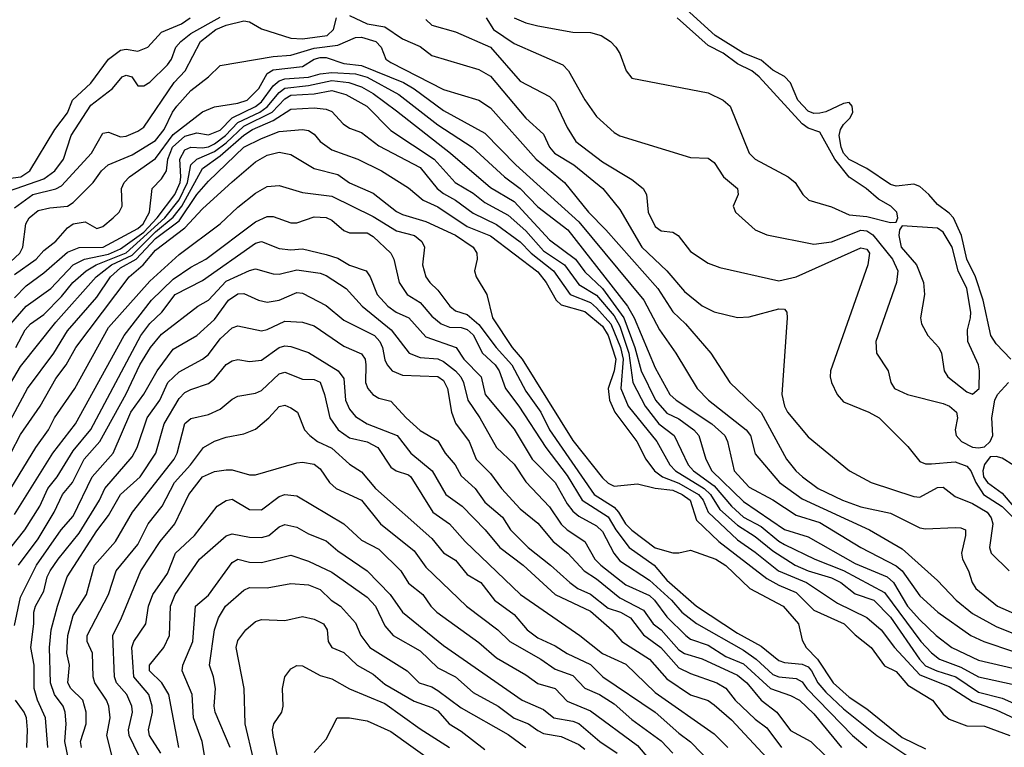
# Model space of a CAD drawing. Header units: metres. Extents: x -51132 to -49532, y -231222 to -229437.
# Tile 270 of 334: x -50415 to -50331, y -229695 to -229633. Entities that reach past the tile are written whole.
import ezdxf

# ---------------------------------------------------------------- set-up
doc = ezdxf.new("R2010")
doc.units = ezdxf.units.M
doc.layers.add('CONTOUR_INDEX', color=1, linetype='Continuous')
doc.layers.add('CONTOUR_INTER', color=3, linetype='Continuous')

msp = doc.modelspace()

# ---------------------------------------------------------------- linework, layer by layer
at = {"layer": 'CONTOUR_INDEX'}
for points, elevation in [([(-50416.08, -229647.497), (-50413.08, -229646.432), (-50412.16, -229645.759), (-50411.422, -229644.759), (-50410.758, -229642.759), (-50409.08, -229640.164), (-50407.257, -229638.759), (-50406.429, -229637.759), (-50406.08, -229637.629), (-50405.612, -229637.759), (-50405.08, -229638.545), (-50404.58, -229638.541), (-50404.08, -229638.216), (-50402.566, -229636.759), (-50402.237, -229636.259), (-50401.855, -229635.259), (-50401.432, -229634.759), (-50400.58, -229634.095), (-50398.08, -229632.703)], 15), ([(-50380.58, -229632.908), (-50380.08, -229633.374), (-50378.08, -229633.952), (-50375.08, -229635.249), (-50372.58, -229638.146), (-50370.08, -229639.436), (-50369.58, -229639.91), (-50368.58, -229642.062), (-50367.836, -229643.259), (-50365.58, -229644.986), (-50363.08, -229646.486), (-50362.104, -229647.259), (-50361.834, -229647.759), (-50361.673, -229649.259), (-50361.08, -229650.486), (-50360.58, -229650.86), (-50359.58, -229650.972), (-50359.134, -229651.259), (-50358.08, -229652.617), (-50356.58, -229653.604), (-50355.58, -229653.982), (-50350.58, -229655.12), (-50349.08, -229654.78), (-50343.58, -229652.316), (-50343.08, -229652.415), (-50342.854, -229652.759), (-50342.987, -229653.759), (-50346.17, -229662.759), (-50346.205, -229663.259), (-50346.08, -229663.748), (-50345.611, -229664.759), (-50345.08, -229665.388), (-50342.909, -229666.259), (-50342.021, -229666.759), (-50339.58, -229669.191), (-50338.58, -229670.45), (-50338.08, -229670.652), (-50337.58, -229670.664), (-50335.58, -229670.488), (-50334.58, -229670.861), (-50334.224, -229671.259), (-50333.824, -229672.259), (-50333.169, -229673.259), (-50331.58, -229674.284), (-50330.597, -229675.259)], 15), ([(-50415.894, -229658.759), (-50414.58, -229657.261), (-50412.5, -229655.759), (-50410.58, -229653.749), (-50409.628, -229653.259), (-50407.58, -229652.828), (-50406.58, -229652.399), (-50404.58, -229650.961), (-50403.461, -229649.759), (-50401.951, -229647.759), (-50401.504, -229646.759), (-50401.43, -229646.259), (-50401.522, -229644.759), (-50401.08, -229643.983), (-50400.58, -229643.735), (-50399.58, -229643.8), (-50399.08, -229643.71), (-50398.58, -229643.46), (-50397.634, -229642.759), (-50396.58, -229641.644), (-50394.726, -229640.759), (-50394.08, -229640.31), (-50393.08, -229639.102), (-50392.58, -229638.719), (-50390.58, -229638.516), (-50388.58, -229638.069), (-50387.147, -229638.259), (-50386.08, -229638.616), (-50385.08, -229639.173), (-50383.08, -229640.661), (-50378.496, -229644.259), (-50375.08, -229647.183), (-50373.08, -229648.373), (-50370.08, -229651.609), (-50367.877, -229653.259), (-50367.08, -229654.335), (-50365.577, -229655.759), (-50363.755, -229658.259), (-50362.806, -229660.759), (-50362.273, -229662.759), (-50361.046, -229665.259), (-50360.08, -229666.362), (-50359.08, -229666.836), (-50357.785, -229667.759), (-50357.371, -229668.259), (-50356.775, -229670.259), (-50356.255, -229671.259), (-50353.58, -229673.848), (-50350.08, -229676.233), (-50348.08, -229676.867), (-50344.08, -229679.125), (-50341.366, -229680.259), (-50340.823, -229680.759), (-50339.61, -229682.759), (-50338.58, -229683.925), (-50337.194, -229685.259), (-50335.853, -229686.259), (-50333.58, -229687.347), (-50328.58, -229688.505)], 20), ([(-50415.892, -229672.759), (-50413.776, -229669.259), (-50412.703, -229667.759), (-50412.191, -229666.759), (-50410.442, -229664.259), (-50407.58, -229659.069), (-50404.08, -229655.149), (-50401.58, -229652.869), (-50398.075, -229650.259), (-50396.58, -229648.855), (-50395.08, -229647.663), (-50394.08, -229647.095), (-50393.08, -229646.993), (-50391.08, -229647.598), (-50388.58, -229647.917), (-50385.08, -229649.647), (-50383.08, -229650.868), (-50381.548, -229651.259), (-50380.936, -229651.759), (-50380.71, -229652.259), (-50380.873, -229653.759), (-50380.58, -229654.758), (-50380.251, -229655.259), (-50379.58, -229655.899), (-50378.556, -229657.259), (-50378.08, -229657.663), (-50377.08, -229657.972), (-50376.08, -229658.807), (-50374.607, -229660.759), (-50373.287, -229662.259), (-50372.08, -229664.494), (-50370.799, -229666.259), (-50370.077, -229667.759), (-50366.271, -229673.259), (-50364.58, -229674.357), (-50364.197, -229674.759), (-50363.62, -229675.759), (-50363.08, -229676.29), (-50361.08, -229677.801), (-50359.58, -229678.221), (-50359.08, -229678.236), (-50358.08, -229678.007), (-50355.913, -229678.759), (-50355.08, -229679.314), (-50353.026, -229681.259), (-50350.198, -229682.759), (-50348.896, -229684.259), (-50348.58, -229685.634), (-50348.23, -229686.259), (-50347.28, -229687.259), (-50345.937, -229689.259), (-50344.58, -229690.495), (-50343.08, -229691.471), (-50340.08, -229693.921), (-50338.08, -229694.878)], 25), ([(-50412.76, -229694.759), (-50412.94, -229692.259), (-50413.625, -229690.759), (-50413.897, -229689.759), (-50413.913, -229687.759), (-50414.201, -229686.259), (-50413.928, -229684.259), (-50413.943, -229683.259), (-50413.798, -229682.759), (-50413.08, -229681.477), (-50412.792, -229680.259), (-50412.542, -229679.759), (-50411.879, -229678.759), (-50410.08, -229676.55), (-50408.355, -229673.759), (-50407.886, -229672.759), (-50405.58, -229670.052), (-50405.14, -229669.259), (-50404.307, -229666.759), (-50403.224, -229665.259), (-50402.536, -229663.759), (-50401.58, -229662.854), (-50399.58, -229661.771), (-50399.08, -229661.364), (-50398.08, -229660.042), (-50397.08, -229659.088), (-50396.58, -229658.942), (-50394.58, -229659.355), (-50394.08, -229659.255), (-50392.58, -229658.543), (-50391.08, -229658.624), (-50390.08, -229658.945), (-50387.58, -229660.661), (-50386.08, -229661.315), (-50385.768, -229661.759), (-50385.694, -229662.259), (-50385.739, -229663.759), (-50385.521, -229664.259), (-50385.107, -229664.759), (-50384.58, -229665.068), (-50383.58, -229665.328), (-50382.28, -229666.759), (-50381.08, -229667.838), (-50379.58, -229668.699), (-50378.937, -229669.759), (-50378.101, -229670.759), (-50377.58, -229671.687), (-50376.394, -229672.759), (-50375.58, -229673.924), (-50374.08, -229675.196), (-50373.385, -229676.259), (-50371.88, -229677.759), (-50369.995, -229679.259), (-50368.358, -229680.759), (-50367.652, -229681.259), (-50366.58, -229681.749), (-50365.08, -229682.934), (-50364.043, -229683.259), (-50363.186, -229683.759), (-50362.08, -229685.196), (-50360.615, -229686.259), (-50359.08, -229687.995), (-50358.08, -229688.489), (-50355.831, -229689.259), (-50355.08, -229689.731), (-50354.278, -229690.759), (-50352.58, -229692.366), (-50351.58, -229693.096), (-50350.338, -229694.759)], 30), ([(-50403.148, -229695.259), (-50404.099, -229693.759), (-50404.18, -229693.259), (-50403.858, -229691.759), (-50403.882, -229691.259), (-50404.166, -229690.259), (-50405.439, -229688.759), (-50405.598, -229686.259), (-50405.427, -229685.759), (-50404.4, -229684.259), (-50404.186, -229682.759), (-50403.818, -229681.759), (-50402.58, -229679.979), (-50401.897, -229678.259), (-50400.26, -229676.759), (-50398.332, -229674.259), (-50397.58, -229673.783), (-50397.08, -229673.668), (-50395.58, -229674.539), (-50394.58, -229674.556), (-50393.08, -229673.45), (-50392.58, -229673.261), (-50391.58, -229673.393), (-50387.58, -229675.768), (-50386.08, -229677.135), (-50384.58, -229677.899), (-50382.719, -229679.759), (-50382.08, -229680.789), (-50380.859, -229681.759), (-50380.177, -229682.759), (-50379.655, -229683.259), (-50376.08, -229685.833), (-50374.58, -229687.16), (-50372.08, -229688.6), (-50371.08, -229689.329), (-50369.58, -229689.763), (-50368.58, -229690.842), (-50366.58, -229691.644), (-50362.58, -229694.594), (-50361.179, -229696.259)], 35), ([(-50393.08, -229696.187), (-50393.578, -229693.759), (-50393.647, -229693.259), (-50393.511, -229692.759), (-50392.843, -229691.759), (-50392.726, -229691.259), (-50392.774, -229689.759), (-50392.587, -229688.759), (-50392.08, -229688.073), (-50391.58, -229687.799), (-50391.08, -229687.815), (-50389.58, -229688.649), (-50388.58, -229688.934), (-50387.08, -229689.779), (-50384.08, -229691.019), (-50381.08, -229693.171), (-50378.571, -229694.759)], 40)]:
    msp.add_lwpolyline(points, dxfattribs=dict(at, elevation=elevation))
at = {"layer": 'CONTOUR_INTER'}
for points, elevation in [([(-50330.823, -229661.759), (-50332.08, -229660.448), (-50332.524, -229659.759), (-50333.191, -229656.759), (-50333.841, -229654.759), (-50334.572, -229653.259), (-50335.028, -229651.259), (-50335.722, -229649.759), (-50336.08, -229649.344), (-50337.08, -229648.621), (-50337.8, -229647.759), (-50338.58, -229647.094), (-50339.08, -229646.895), (-50340.58, -229647.052), (-50341.08, -229646.921), (-50343.08, -229645.562), (-50344.58, -229644.788), (-50345.057, -229644.259), (-50345.272, -229643.759), (-50345.427, -229642.759), (-50345.334, -229642.259), (-50345.08, -229641.826), (-50344.495, -229641.259), (-50344.278, -229640.759), (-50344.34, -229640.259), (-50344.58, -229639.963), (-50345.08, -229640.044), (-50346.58, -229640.755), (-50347.08, -229640.869), (-50347.58, -229640.88), (-50348.08, -229640.701), (-50348.937, -229639.759), (-50349.58, -229638.282), (-50350.08, -229637.74), (-50351.08, -229637.193), (-50352.08, -229636.364), (-50353.58, -229635.765), (-50355.977, -229634.259), (-50359.08, -229631.46)], 14), ([(-50416.58, -229646.466), (-50415.051, -229646.259), (-50414.279, -229645.759), (-50412.139, -229642.259), (-50411.08, -229640.825), (-50410.662, -229639.759), (-50409.08, -229638.309), (-50407.58, -229636.267), (-50406.58, -229635.508), (-50406.08, -229635.425), (-50405.08, -229635.583), (-50404.232, -229635.259), (-50403.08, -229633.983), (-50401.385, -229633.259), (-50400.65, -229632.759)], 14), ([(-50415.58, -229648.915), (-50414.026, -229647.759), (-50412.08, -229647.298), (-50411.58, -229647.025), (-50409.037, -229644.259), (-50408.08, -229642.55), (-50407.58, -229642.478), (-50406.58, -229642.872), (-50406.08, -229642.816), (-50405.08, -229642.399), (-50404.58, -229642.051), (-50401.995, -229638.259), (-50401.06, -229637.259), (-50399.759, -229634.759), (-50398.453, -229633.759), (-50397.58, -229633.389), (-50396.08, -229633.016), (-50395.58, -229633.085), (-50394.58, -229633.679), (-50392.08, -229634.487), (-50391.08, -229634.526), (-50388.997, -229634.259), (-50388.441, -229633.759), (-50388.203, -229632.759)], 16), ([(-50387.08, -229632.546), (-50385.58, -229633.262), (-50384.08, -229633.515), (-50382.58, -229634.549), (-50381.08, -229635.201), (-50380.08, -229635.952), (-50376.08, -229637.139), (-50375.08, -229637.71), (-50372.08, -229641.277), (-50370.58, -229642.639), (-50370.07, -229643.759), (-50369.662, -229644.259), (-50367.999, -229645.259), (-50365.528, -229647.259), (-50364.08, -229649.039), (-50362.214, -229652.259), (-50360.08, -229654.258), (-50358.58, -229656.021), (-50357.08, -229657.222), (-50356.08, -229657.751), (-50354.08, -229658.221), (-50353.08, -229658.16), (-50350.58, -229657.478), (-50350.08, -229657.527), (-50349.877, -229657.759), (-50349.853, -229658.259), (-50350.312, -229664.759), (-50350.084, -229665.759), (-50349.817, -229666.259), (-50348.08, -229668.374), (-50344.569, -229671.259), (-50342.722, -229672.259), (-50339.08, -229673.438), (-50338.58, -229673.481), (-50337.08, -229672.673), (-50336.58, -229672.651), (-50335.58, -229673.434), (-50334.08, -229674.025), (-50332.859, -229674.759), (-50332.497, -229675.259), (-50332.377, -229675.759), (-50332.656, -229677.759), (-50332.518, -229678.259), (-50330.963, -229679.759)], 16), ([(-50375.461, -229632.759), (-50374.83, -229633.759), (-50373.08, -229634.928), (-50368.927, -229636.759), (-50368.457, -229637.259), (-50367.08, -229639.718), (-50366.08, -229641.144), (-50364.58, -229642.506), (-50364.08, -229642.771), (-50358.08, -229644.624), (-50356.58, -229644.687), (-50356.08, -229645.045), (-50355.265, -229646.259), (-50354.079, -229647.259), (-50354.04, -229647.759), (-50354.438, -229648.759), (-50354.261, -229649.259), (-50352.58, -229650.778), (-50351.58, -229651.203), (-50347.58, -229651.999), (-50346.08, -229651.806), (-50343.58, -229650.797), (-50343.08, -229650.867), (-50342.58, -229651.186), (-50340.912, -229653.259), (-50340.442, -229654.259), (-50340.57, -229655.259), (-50342.31, -229660.259), (-50342.262, -229661.259), (-50341.269, -229662.759), (-50341.039, -229663.759), (-50340.728, -229664.259), (-50339.61, -229664.759), (-50336.58, -229665.538), (-50336.041, -229665.759), (-50335.457, -229666.259), (-50335.36, -229666.759), (-50335.555, -229667.759), (-50335.478, -229668.259), (-50335.043, -229668.759), (-50334.08, -229669.238), (-50333.58, -229669.303), (-50333.08, -229669.228), (-50332.583, -229668.759), (-50332.376, -229668.259), (-50332.438, -229666.759), (-50332.184, -229665.259), (-50331.963, -229664.759), (-50331.036, -229663.759)], 14), ([(-50373.08, -229632.761), (-50372.08, -229633.191), (-50371.08, -229633.427), (-50368.08, -229633.986), (-50366.58, -229634.013), (-50365.678, -229634.259), (-50364.885, -229634.759), (-50364.418, -229635.259), (-50364.08, -229635.773), (-50363.545, -229637.259), (-50363.08, -229637.887), (-50356.58, -229639.126), (-50355.306, -229639.759), (-50354.72, -229640.259), (-50353.079, -229644.259), (-50352.58, -229644.775), (-50349.766, -229646.259), (-50349.183, -229646.759), (-50348.524, -229647.759), (-50348.014, -229648.259), (-50346.08, -229648.809), (-50344.58, -229649.508), (-50343.08, -229649.628), (-50341.08, -229650.158), (-50340.58, -229650.12), (-50340.453, -229649.759), (-50340.535, -229649.259), (-50341.043, -229648.759), (-50342.08, -229648.163), (-50343.143, -229647.259), (-50344.58, -229646.304), (-50345.817, -229644.759), (-50347.08, -229642.462), (-50348.08, -229642.125), (-50348.58, -229641.759), (-50352.239, -229637.759), (-50352.86, -229637.259), (-50354.08, -229636.662), (-50355.307, -229635.759), (-50356.58, -229635.092), (-50359.219, -229632.759)], 13), ([(-50416.75, -229654.259), (-50415.122, -229652.759), (-50414.882, -229652.259), (-50414.615, -229650.259), (-50414.331, -229649.759), (-50413.58, -229649.125), (-50412.58, -229648.889), (-50411.08, -229648.753), (-50410.58, -229648.452), (-50408.902, -229646.759), (-50408.195, -229645.759), (-50407.624, -229645.259), (-50405.58, -229644.402), (-50403.58, -229643.176), (-50402.838, -229642.259), (-50402.149, -229640.759), (-50401.768, -229640.259), (-50400.58, -229638.927), (-50399.08, -229637.777), (-50398.08, -229636.813), (-50393.58, -229636.038), (-50392.08, -229635.937), (-50390.08, -229635.325), (-50388.08, -229635.069), (-50386.58, -229634.43), (-50386.08, -229634.384), (-50384.838, -229634.759), (-50384.4, -229635.259), (-50383.984, -229636.259), (-50383.58, -229636.563), (-50379.08, -229638.841), (-50376.08, -229639.742), (-50375.08, -229640.397), (-50371.209, -229644.759), (-50368.795, -229646.759), (-50366.768, -229649.259), (-50365.288, -229650.759), (-50360.854, -229655.759), (-50359.58, -229657.751), (-50358.504, -229658.759), (-50356.338, -229661.259), (-50354.721, -229663.759), (-50352.08, -229666.301), (-50349.905, -229670.259), (-50349.118, -229671.259), (-50348.553, -229671.759), (-50347.215, -229672.759), (-50345.164, -229673.759), (-50343.58, -229674.314), (-50341.08, -229674.864), (-50338.58, -229676.1), (-50338.08, -229676.182), (-50335.58, -229676.064), (-50335.08, -229676.086), (-50334.681, -229676.259), (-50334.685, -229676.759), (-50335.026, -229678.259), (-50334.943, -229678.759), (-50334.433, -229679.759), (-50334.127, -229680.759), (-50333.799, -229681.259), (-50331.969, -229682.759), (-50327.58, -229684.692)], 17), ([(-50415.58, -229654.567), (-50413.735, -229653.259), (-50413.08, -229652.534), (-50412.08, -229651.725), (-50411.08, -229650.607), (-50410.58, -229650.263), (-50409.58, -229650.093), (-50408.58, -229650.67), (-50408.08, -229650.489), (-50407.185, -229649.759), (-50406.693, -229649.259), (-50406.435, -229648.759), (-50406.47, -229647.259), (-50406.253, -229646.759), (-50405.788, -229646.259), (-50403.58, -229644.713), (-50402.08, -229642.682), (-50399.58, -229640.754), (-50398.58, -229640.317), (-50396.58, -229640.01), (-50395.788, -229639.759), (-50394.801, -229638.759), (-50394.08, -229637.495), (-50393.58, -229637.185), (-50391.08, -229636.899), (-50390.08, -229636.277), (-50389.58, -229636.138), (-50389.08, -229636.126), (-50387.58, -229636.629), (-50386.08, -229636.813), (-50382.499, -229638.259), (-50381.58, -229638.792), (-50379.08, -229640.63), (-50375.58, -229642.563), (-50372.936, -229645.259), (-50367.58, -229650.088), (-50362.064, -229656.759), (-50360.727, -229659.259), (-50359.338, -229661.259), (-50357.511, -229664.259), (-50356.553, -229665.259), (-50353.358, -229667.759), (-50352.987, -229668.259), (-50352.58, -229669.813), (-50350.523, -229672.259), (-50348.58, -229673.635), (-50342.86, -229676.259), (-50340.08, -229677.897), (-50337.08, -229680.583), (-50335.488, -229682.259), (-50334.08, -229683.394), (-50332.08, -229684.488), (-50327.58, -229686.29)], 18), ([(-50415.58, -229656.55), (-50414.58, -229655.535), (-50413.08, -229654.429), (-50411.08, -229652.671), (-50410.08, -229652.278), (-50408.049, -229652.259), (-50405.08, -229650.673), (-50404.632, -229650.259), (-50404.102, -229649.259), (-50403.867, -229647.259), (-50403.08, -229646.443), (-50402.664, -229645.759), (-50402.536, -229644.759), (-50402.135, -229643.759), (-50401.08, -229642.803), (-50400.08, -229642.538), (-50399.08, -229642.703), (-50398.08, -229642.294), (-50397.069, -229641.259), (-50395.08, -229640.296), (-50394.58, -229639.895), (-50393.58, -229638.541), (-50393.08, -229638.095), (-50392.58, -229637.938), (-50390.58, -229637.797), (-50389.58, -229637.519), (-50388.58, -229637.412), (-50386.58, -229637.519), (-50385.58, -229637.799), (-50382.896, -229639.259), (-50379.58, -229641.856), (-50376.665, -229643.759), (-50373.907, -229646.259), (-50372.58, -229647.264), (-50371.08, -229648.819), (-50368.515, -229650.759), (-50363.431, -229657.259), (-50362.883, -229658.259), (-50361.08, -229662.501), (-50359.839, -229664.759), (-50359.308, -229665.259), (-50356.263, -229667.259), (-50355.173, -229668.259), (-50354.941, -229668.759), (-50354.378, -229671.259), (-50353.08, -229672.636), (-50351.08, -229673.712), (-50349.08, -229675.024), (-50347.08, -229675.652), (-50343.58, -229677.774), (-50340.58, -229679.333), (-50340.076, -229679.759), (-50338.58, -229681.893), (-50337.044, -229683.259), (-50334.241, -229685.259), (-50333.143, -229685.759), (-50328.08, -229687.462)], 19), ([(-50415.458, -229660.759), (-50414.662, -229659.259), (-50414.224, -229658.759), (-50413.08, -229657.956), (-50411.58, -229656.45), (-50410.631, -229655.259), (-50409.488, -229654.259), (-50408.644, -229653.759), (-50406.08, -229652.731), (-50402.809, -229649.759), (-50401.58, -229648.213), (-50400.868, -229646.759), (-50400.582, -229645.259), (-50400.08, -229644.767), (-50398.58, -229644.116), (-50397.58, -229643.386), (-50396.08, -229641.97), (-50393.672, -229640.759), (-50392.58, -229639.627), (-50392.08, -229639.339), (-50390.08, -229639.22), (-50388.58, -229638.919), (-50387.385, -229639.259), (-50385.601, -229640.259), (-50383.58, -229642.32), (-50379.886, -229644.759), (-50378.087, -229646.759), (-50376.58, -229647.651), (-50375.58, -229648.447), (-50373.58, -229649.539), (-50372.08, -229650.846), (-50370.58, -229652.553), (-50368.808, -229653.759), (-50367.58, -229655.421), (-50366.08, -229656.325), (-50364.58, -229658.082), (-50364.08, -229658.952), (-50363.318, -229661.259), (-50362.99, -229663.759), (-50361.937, -229665.759), (-50360.788, -229667.259), (-50359.472, -229668.259), (-50358.275, -229670.759), (-50357.826, -229671.259), (-50356.08, -229672.535), (-50354.585, -229674.259), (-50353.58, -229675.199), (-50352.08, -229675.996), (-50350.58, -229677.236), (-50350.08, -229677.512), (-50347.511, -229678.759), (-50345.08, -229679.715), (-50341.58, -229681.585), (-50338.479, -229685.759), (-50337.58, -229686.736), (-50336.909, -229687.259), (-50335.08, -229687.949), (-50333.58, -229688.757), (-50330.08, -229689.538)], 21), ([(-50416.58, -229664.935), (-50415.08, -229662.391), (-50412.08, -229658.606), (-50408.643, -229654.759), (-50407.325, -229653.759), (-50405.58, -229652.926), (-50403.58, -229650.95), (-50402.08, -229649.705), (-50401.345, -229648.759), (-50399.58, -229645.574), (-50398.08, -229644.496), (-50396.08, -229642.736), (-50395.339, -229642.259), (-50393.58, -229641.467), (-50392.08, -229640.513), (-50390.08, -229640.405), (-50389.08, -229640.504), (-50388.58, -229640.726), (-50387.617, -229641.759), (-50387.08, -229642.127), (-50386.08, -229642.509), (-50384.58, -229643.636), (-50381.08, -229645.469), (-50379.621, -229647.259), (-50379.08, -229647.697), (-50378.072, -229648.259), (-50376.58, -229649.344), (-50374.58, -229650.31), (-50372.58, -229651.779), (-50371.625, -229652.759), (-50369.731, -229654.259), (-50368.322, -229656.259), (-50366.58, -229656.958), (-50366.08, -229657.406), (-50364.857, -229658.759), (-50364.024, -229660.759), (-50363.812, -229661.759), (-50364.003, -229664.259), (-50363.393, -229665.759), (-50360.955, -229668.759), (-50359.852, -229670.759), (-50359.352, -229671.259), (-50356.908, -229672.759), (-50356.39, -229673.259), (-50355.58, -229674.539), (-50354.08, -229675.871), (-50352.58, -229676.844), (-50351.08, -229678.062), (-50349.181, -229679.259), (-50348.08, -229679.763), (-50346.08, -229680.346), (-50345.295, -229680.759), (-50344.08, -229681.721), (-50342.481, -229682.259), (-50341.08, -229683.699), (-50338.606, -229687.259), (-50338.08, -229687.816), (-50337.141, -229688.259), (-50335.515, -229688.759), (-50333.58, -229690.069), (-50331.58, -229690.582), (-50329.58, -229691.46)], 22), ([(-50417.199, -229669.259), (-50414.49, -229664.259), (-50412.24, -229661.259), (-50411.08, -229659.363), (-50408.58, -229656.487), (-50407.429, -229654.759), (-50406.58, -229654.002), (-50405.245, -229653.259), (-50403.58, -229651.521), (-50401.58, -229650.006), (-50400.08, -229647.782), (-50399.08, -229646.631), (-50396.082, -229643.759), (-50394.58, -229643.003), (-50393.08, -229642.428), (-50391.08, -229642.256), (-50390.58, -229642.339), (-50390.08, -229642.643), (-50389.58, -229643.26), (-50388.58, -229643.985), (-50386.369, -229644.759), (-50384.356, -229645.759), (-50382.08, -229647.194), (-50380.832, -229648.259), (-50379.58, -229648.828), (-50377.08, -229650.484), (-50375.08, -229651.288), (-50371.08, -229654.349), (-50370.349, -229655.259), (-50369.514, -229656.759), (-50369.08, -229657.142), (-50367.08, -229657.72), (-50365.58, -229658.97), (-50365.08, -229659.746), (-50364.443, -229661.759), (-50364.58, -229662.746), (-50365.084, -229664.259), (-50364.982, -229665.259), (-50364.525, -229666.259), (-50362.657, -229668.759), (-50361.872, -229670.259), (-50361.15, -229671.259), (-50360.463, -229671.759), (-50359.08, -229672.301), (-50357.403, -229673.259), (-50356.991, -229673.759), (-50356.57, -229674.759), (-50354.08, -229677.117), (-50352.58, -229678.156), (-50350.605, -229679.759), (-50348.217, -229680.759), (-50345.58, -229682.502), (-50343.08, -229683.713), (-50341.864, -229684.759), (-50340.725, -229686.259), (-50338.58, -229688.598), (-50336.08, -229689.581), (-50334.08, -229690.869), (-50332.08, -229691.567), (-50330.08, -229692.501)], 23), ([(-50415.892, -229669.759), (-50415.08, -229668.162), (-50413.408, -229665.759), (-50412.08, -229663.4), (-50411.198, -229662.259), (-50410.353, -229660.759), (-50405.826, -229654.759), (-50404.646, -229653.759), (-50403.58, -229652.504), (-50401.08, -229650.613), (-50399.58, -229648.988), (-50397.08, -229646.689), (-50395.08, -229644.987), (-50394.08, -229644.421), (-50393.08, -229644.182), (-50392.08, -229644.361), (-50390.08, -229645.57), (-50388.08, -229646.066), (-50387.08, -229646.779), (-50385.08, -229647.644), (-50383.08, -229649.226), (-50382.58, -229649.48), (-50380.58, -229650.062), (-50378.08, -229651.227), (-50376.58, -229652.259), (-50376.259, -229652.759), (-50376.216, -229653.259), (-50376.446, -229654.259), (-50376.316, -229654.759), (-50375.397, -229656.259), (-50374.921, -229658.259), (-50373.24, -229660.759), (-50372.399, -229661.759), (-50368.08, -229668.673), (-50365.58, -229671.855), (-50365.08, -229672.309), (-50364.58, -229672.547), (-50362.58, -229672.371), (-50361.08, -229672.742), (-50359.58, -229672.911), (-50358.779, -229673.259), (-50358.103, -229673.759), (-50357.58, -229675.438), (-50355.68, -229677.259), (-50351.58, -229680.414), (-50350.58, -229680.975), (-50349.08, -229681.588), (-50347.58, -229683.083), (-50345.014, -229684.259), (-50344.08, -229685.193), (-50342.717, -229686.259), (-50341.58, -229687.832), (-50340.58, -229688.31), (-50339.58, -229689.472), (-50337.487, -229690.759), (-50336.58, -229691.927), (-50336.08, -229692.366), (-50334.58, -229692.935), (-50333.08, -229692.968), (-50330.927, -229693.759)], 24), ([(-50415.58, -229674.96), (-50412.322, -229669.759), (-50410.405, -229667.259), (-50406.253, -229659.759), (-50403.94, -229656.759), (-50402.08, -229654.957), (-50400.58, -229653.944), (-50399.294, -229653.259), (-50395.08, -229650.088), (-50394.08, -229649.632), (-50393.58, -229649.632), (-50392.08, -229650.171), (-50391.58, -229650.166), (-50390.08, -229649.661), (-50389.08, -229649.717), (-50388.58, -229649.955), (-50387.58, -229650.823), (-50387.08, -229651.024), (-50385.58, -229651.041), (-50385.08, -229651.327), (-50383.561, -229652.759), (-50383.324, -229653.259), (-50382.875, -229655.259), (-50382.185, -229656.259), (-50381.08, -229656.961), (-50380.08, -229658.116), (-50379.288, -229658.759), (-50378.58, -229659.04), (-50377.58, -229659.085), (-50377.08, -229659.234), (-50376.58, -229659.7), (-50375.775, -229661.259), (-50374.694, -229662.259), (-50374.362, -229662.759), (-50373.816, -229664.259), (-50372.677, -229665.759), (-50370.388, -229669.259), (-50368.58, -229671.647), (-50367.283, -229673.759), (-50365.08, -229675.153), (-50364.439, -229676.259), (-50363.307, -229677.759), (-50361.179, -229679.259), (-50360.08, -229680.547), (-50357.559, -229682.759), (-50354.08, -229685.055), (-50352.08, -229686.161), (-50350.58, -229687.378), (-50350.08, -229687.554), (-50348.58, -229687.697), (-50348.08, -229687.924), (-50347.78, -229688.259), (-50347.263, -229689.259), (-50346.58, -229690.055), (-50345.08, -229691.482), (-50342.231, -229693.759), (-50339.58, -229695.511)], 26), ([(-50340.08, -229650.433), (-50340.312, -229650.759), (-50340.352, -229651.259), (-50340.169, -229652.259), (-50338.853, -229653.759), (-50338.263, -229655.259), (-50338.179, -229656.259), (-50338.512, -229658.259), (-50338.422, -229658.759), (-50337.887, -229659.759), (-50336.958, -229660.759), (-50336.727, -229661.259), (-50336.511, -229662.759), (-50336.202, -229663.259), (-50334.58, -229664.537), (-50334.08, -229664.74), (-50333.527, -229664.259), (-50333.497, -229662.759), (-50333.58, -229662.241), (-50334.496, -229660.259), (-50334.533, -229659.259), (-50334.252, -229658.259), (-50334.236, -229657.759), (-50334.574, -229655.759), (-50335.317, -229654.259), (-50335.823, -229652.259), (-50336.58, -229650.981), (-50337.08, -229650.629), (-50340.08, -229650.433)], 13), ([(-50415.888, -229677.759), (-50414.699, -229676.259), (-50413.438, -229674.259), (-50412.733, -229672.759), (-50411.943, -229671.759), (-50410.58, -229669.554), (-50409.08, -229667.729), (-50404.848, -229659.759), (-50404.08, -229658.732), (-50403.062, -229657.759), (-50401.915, -229656.259), (-50399.58, -229655.082), (-50395.08, -229651.894), (-50394.58, -229651.76), (-50393.08, -229652.373), (-50392.08, -229652.482), (-50391.08, -229652.395), (-50389.08, -229652.858), (-50388.08, -229653.168), (-50387.08, -229653.769), (-50385.66, -229654.259), (-50385.33, -229654.759), (-50384.73, -229656.259), (-50383.832, -229657.259), (-50383.128, -229657.759), (-50382.049, -229658.259), (-50380.58, -229659.877), (-50378.019, -229660.759), (-50377.36, -229661.759), (-50375.898, -229663.259), (-50375.541, -229664.759), (-50373.08, -229667.722), (-50371.542, -229670.259), (-50369.584, -229672.259), (-50368.58, -229674.046), (-50368.08, -229674.689), (-50367.58, -229675.1), (-50366.08, -229675.939), (-50365.58, -229676.41), (-50364.604, -229678.259), (-50364.08, -229678.913), (-50361.58, -229680.554), (-50359.705, -229682.259), (-50358.819, -229683.259), (-50357.58, -229684.232), (-50353.58, -229686.496), (-50352.486, -229687.259), (-50351.08, -229688.551), (-50350.58, -229688.766), (-50349.08, -229688.894), (-50348.58, -229689.18), (-50348.188, -229689.759), (-50344.307, -229693.759), (-50343.08, -229694.756)], 27), ([(-50415.245, -229679.259), (-50413.58, -229677.038), (-50412.209, -229674.759), (-50411.511, -229673.259), (-50410.643, -229672.259), (-50409.662, -229670.259), (-50408.323, -229668.759), (-50406.08, -229664.698), (-50404.911, -229662.259), (-50404.004, -229660.759), (-50403.08, -229659.648), (-50399.976, -229657.259), (-50399.08, -229656.756), (-50397.58, -229655.124), (-50395.58, -229654.232), (-50395.08, -229654.101), (-50393.58, -229654.526), (-50393.08, -229654.552), (-50391.58, -229654.174), (-50389.58, -229654.465), (-50389.08, -229654.641), (-50387.364, -229655.759), (-50386.004, -229657.259), (-50383.543, -229659.259), (-50382.004, -229661.259), (-50381.08, -229661.624), (-50379.58, -229661.728), (-50379.08, -229661.954), (-50378.066, -229662.759), (-50377.627, -229663.259), (-50377.385, -229663.759), (-50377.016, -229665.259), (-50375.987, -229666.759), (-50374.583, -229669.259), (-50373.08, -229670.683), (-50372.08, -229672.199), (-50370.08, -229674.323), (-50369.08, -229675.785), (-50368.58, -229676.277), (-50367.075, -229677.259), (-50366.225, -229678.759), (-50365.721, -229679.259), (-50363.58, -229680.93), (-50361.58, -229681.849), (-50361.135, -229682.259), (-50360.08, -229683.655), (-50358.486, -229685.259), (-50358.08, -229685.564), (-50356.58, -229686.064), (-50355.08, -229687.03), (-50353.58, -229687.657), (-50351.29, -229689.759), (-50349.58, -229690.341), (-50348.813, -229690.759), (-50347.58, -229691.907), (-50345.237, -229694.759)], 28), ([(-50415.58, -229684.401), (-50415.08, -229681.981), (-50413.717, -229679.259), (-50411.626, -229676.259), (-50410.58, -229675.115), (-50408.986, -229671.759), (-50407.2, -229669.759), (-50405.674, -229666.259), (-50404.58, -229664.732), (-50403.437, -229662.759), (-50402.08, -229660.925), (-50400.08, -229659.743), (-50398.58, -229658.399), (-50397.388, -229656.759), (-50396.58, -229656.205), (-50396.08, -229656.171), (-50394.834, -229656.759), (-50394.08, -229656.912), (-50393.08, -229656.748), (-50391.58, -229656.101), (-50391.08, -229656.149), (-50389.08, -229657.214), (-50387.58, -229658.462), (-50384.969, -229659.759), (-50384.498, -229660.259), (-50384.276, -229660.759), (-50384.08, -229661.811), (-50383.881, -229662.259), (-50383.455, -229662.759), (-50382.58, -229663.138), (-50379.58, -229663.245), (-50379.08, -229663.585), (-50378.753, -229664.259), (-50378.418, -229666.259), (-50378.08, -229667.195), (-50376.906, -229668.759), (-50376.304, -229670.259), (-50375.08, -229671.49), (-50374.155, -229672.759), (-50372.58, -229674.491), (-50371.08, -229675.695), (-50369.757, -229677.259), (-50368.512, -229678.259), (-50367.139, -229679.759), (-50366.08, -229680.437), (-50364.08, -229682.036), (-50362.08, -229683.085), (-50361.243, -229684.259), (-50360.58, -229684.759), (-50359.08, -229686.465), (-50358.58, -229686.793), (-50357.08, -229687.223), (-50354.08, -229688.611), (-50353.29, -229689.259), (-50352.08, -229690.757), (-50350.749, -229691.759), (-50349.58, -229693.333), (-50347.837, -229694.259), (-50346.58, -229695.492)], 29), ([(-50410.977, -229695.759), (-50411.289, -229694.259), (-50411.179, -229692.759), (-50411.26, -229691.759), (-50411.436, -229691.259), (-50412.179, -229690.259), (-50412.511, -229689.259), (-50412.619, -229686.259), (-50412.451, -229684.759), (-50411.938, -229682.759), (-50411.102, -229680.259), (-50408.58, -229676.349), (-50407.58, -229675.042), (-50406.579, -229673.259), (-50404.882, -229671.759), (-50403.567, -229669.759), (-50402.852, -229667.259), (-50401.58, -229665.115), (-50401.08, -229664.611), (-50400.58, -229664.333), (-50399.08, -229663.841), (-50398.58, -229663.449), (-50397.58, -229662.224), (-50397.08, -229661.916), (-50396.58, -229661.801), (-50395.58, -229661.955), (-50394.58, -229661.85), (-50393.08, -229660.785), (-50392.58, -229660.632), (-50392.08, -229660.679), (-50390.58, -229661.198), (-50388.057, -229662.759), (-50387.58, -229663.415), (-50387.433, -229665.259), (-50387.08, -229666.028), (-50386.58, -229666.637), (-50385.595, -229667.259), (-50383.044, -229668.259), (-50381.856, -229669.759), (-50380.063, -229671.259), (-50378.888, -229673.259), (-50377.508, -229674.259), (-50375.537, -229676.259), (-50374.291, -229677.759), (-50372.307, -229679.259), (-50369.592, -229681.759), (-50366.58, -229683.178), (-50364.785, -229684.759), (-50363.922, -229685.759), (-50361.571, -229687.259), (-50360.08, -229688.924), (-50358.08, -229690.28), (-50356.58, -229690.776), (-50356.08, -229691.149), (-50354.58, -229692.408), (-50351.58, -229695.652)], 31), ([(-50409.89, -229694.759), (-50409.957, -229694.259), (-50409.481, -229692.759), (-50409.474, -229691.759), (-50409.783, -229690.759), (-50410.777, -229689.759), (-50411.037, -229689.259), (-50410.918, -229687.759), (-50411.124, -229686.759), (-50411.04, -229685.259), (-50410.58, -229683.543), (-50409.469, -229681.759), (-50408.773, -229679.259), (-50406.995, -229677.259), (-50405.536, -229674.759), (-50401.997, -229670.259), (-50401.757, -229669.759), (-50401.08, -229667.224), (-50400.58, -229666.808), (-50399.08, -229666.454), (-50398.08, -229666.019), (-50397.08, -229665.159), (-50396.58, -229664.905), (-50395.08, -229664.65), (-50394.58, -229664.423), (-50393.08, -229662.997), (-50392.58, -229662.867), (-50391.08, -229663.477), (-50390.08, -229663.5), (-50389.58, -229663.715), (-50389.2, -229664.759), (-50388.763, -229666.759), (-50388.048, -229667.759), (-50387.08, -229668.455), (-50385.58, -229668.794), (-50384.69, -229669.259), (-50383.58, -229670.935), (-50383.107, -229671.259), (-50382.08, -229671.588), (-50381.882, -229671.759), (-50379.996, -229674.759), (-50378.58, -229675.765), (-50377.259, -229677.259), (-50372.547, -229681.759), (-50367.501, -229685.259), (-50365.58, -229686.787), (-50363.58, -229687.699), (-50361.08, -229690.092), (-50356.08, -229693.601), (-50354.906, -229694.759)], 32), ([(-50407.214, -229695.759), (-50407.738, -229693.759), (-50407.458, -229692.259), (-50407.57, -229691.259), (-50407.755, -229690.759), (-50408.746, -229689.259), (-50408.901, -229688.759), (-50408.951, -229686.759), (-50409.395, -229685.759), (-50409.415, -229685.259), (-50407.58, -229681.759), (-50406.944, -229679.759), (-50405.08, -229677.513), (-50404.222, -229675.759), (-50403.028, -229674.259), (-50401.962, -229672.259), (-50400.599, -229670.759), (-50399.493, -229669.259), (-50398.58, -229668.728), (-50397.58, -229668.39), (-50396.08, -229668.099), (-50395.08, -229667.711), (-50393.947, -229666.759), (-50393.08, -229665.781), (-50392.58, -229665.666), (-50392.08, -229665.893), (-50391.497, -229666.259), (-50390.902, -229667.759), (-50390.468, -229668.259), (-50389.819, -229668.759), (-50388.58, -229669.341), (-50387.08, -229670.685), (-50386.08, -229671.327), (-50384.863, -229672.759), (-50380.08, -229676.996), (-50379.08, -229678.226), (-50378.08, -229678.857), (-50377.08, -229680.079), (-50375.907, -229680.759), (-50374.763, -229682.259), (-50373.08, -229683.475), (-50371.971, -229684.759), (-50371.08, -229685.442), (-50369.58, -229686.126), (-50368.58, -229686.791), (-50366.58, -229687.701), (-50365.539, -229688.759), (-50361.088, -229691.759), (-50359.08, -229693.547), (-50358.08, -229694.275), (-50356.143, -229696.259)], 33), ([(-50404.602, -229696.259), (-50405.821, -229693.759), (-50405.88, -229693.259), (-50405.544, -229691.759), (-50405.603, -229691.259), (-50406.026, -229690.259), (-50406.896, -229689.259), (-50407.073, -229688.759), (-50407.221, -229685.259), (-50406.476, -229683.759), (-50404.834, -229679.759), (-50403.19, -229677.259), (-50401.944, -229675.759), (-50400.754, -229673.259), (-50399.58, -229671.76), (-50398.58, -229671.314), (-50397.58, -229671.159), (-50397.08, -229671.171), (-50395.58, -229671.59), (-50395.08, -229671.595), (-50391.58, -229670.567), (-50391.08, -229670.511), (-50390.08, -229670.7), (-50389.58, -229671.085), (-50388.785, -229672.259), (-50388.207, -229672.759), (-50386.056, -229673.759), (-50384.439, -229675.759), (-50381.58, -229678.049), (-50380.58, -229679.438), (-50377.132, -229682.759), (-50374.479, -229684.759), (-50373.44, -229685.759), (-50370.805, -229687.259), (-50369.58, -229688.101), (-50368.08, -229688.64), (-50367.08, -229689.74), (-50365.827, -229690.259), (-50364.58, -229691.057), (-50363.08, -229692.389), (-50360.58, -229694.212), (-50359.58, -229695.241)], 34), ([(-50332.58, -229670.063), (-50333.08, -229670.715), (-50333.212, -229671.259), (-50333.152, -229671.759), (-50332.818, -229672.259), (-50331.58, -229673.141), (-50329.58, -229675.484)], 14), ([(-50330.58, -229670.8), (-50331.58, -229670.188), (-50332.08, -229670.038), (-50332.58, -229670.063)], 14), ([(-50401.611, -229694.759), (-50402.454, -229690.259), (-50403.059, -229689.259), (-50404.092, -229688.259), (-50404.111, -229687.759), (-50402.884, -229686.259), (-50402.388, -229685.259), (-50402.307, -229682.759), (-50401.909, -229681.759), (-50399.843, -229678.759), (-50397.58, -229676.785), (-50397.08, -229676.614), (-50395.58, -229676.894), (-50394.58, -229676.935), (-50393.949, -229676.759), (-50393.08, -229676.021), (-50392.58, -229675.811), (-50391.58, -229676.029), (-50390.58, -229676.621), (-50389.08, -229677.206), (-50388.08, -229678.049), (-50385.58, -229679.757), (-50383.625, -229681.759), (-50382.58, -229683.272), (-50379.08, -229686.1), (-50372.408, -229690.759), (-50370.58, -229691.544), (-50369.717, -229692.259), (-50368.08, -229692.527), (-50367.58, -229692.727), (-50365.788, -229694.259), (-50364.324, -229695.259)], 36), ([(-50399.279, -229696.259), (-50399.631, -229694.259), (-50400.363, -229692.259), (-50400.456, -229690.259), (-50401.333, -229688.259), (-50401.258, -229687.759), (-50400.402, -229685.759), (-50400.195, -229682.759), (-50399.08, -229681.814), (-50397.08, -229679.037), (-50396.58, -229678.769), (-50395.58, -229679.022), (-50394.58, -229679.055), (-50392.08, -229678.424), (-50390.58, -229678.922), (-50388.58, -229679.877), (-50385.58, -229681.986), (-50384.889, -229682.759), (-50384.08, -229684.421), (-50383.367, -229685.259), (-50381.08, -229686.556), (-50379.58, -229687.996), (-50378.07, -229688.759), (-50376.58, -229690.094), (-50374.449, -229691.259), (-50373.08, -229692.283), (-50371.875, -229692.759), (-50371.08, -229693.329), (-50370.58, -229693.575), (-50369.08, -229693.841), (-50367.58, -229694.505), (-50367.08, -229694.905)], 37), ([(-50397.25, -229694.759), (-50398.51, -229691.759), (-50398.592, -229691.259), (-50398.474, -229689.759), (-50398.651, -229688.759), (-50398.997, -229687.759), (-50398.573, -229684.759), (-50398.237, -229683.759), (-50397.624, -229682.759), (-50396.08, -229681.387), (-50395.58, -229681.181), (-50394.08, -229681.206), (-50392.08, -229680.826), (-50390.58, -229680.938), (-50389.58, -229681.354), (-50388.635, -229682.259), (-50387.854, -229682.759), (-50386.58, -229684.17), (-50386.134, -229685.259), (-50385.357, -229686.259), (-50382.182, -229688.259), (-50381.165, -229689.259), (-50380.08, -229689.619), (-50379.58, -229689.913), (-50377.58, -229691.412), (-50373.58, -229693.658), (-50372.08, -229694.774)], 38), ([(-50395.243, -229695.759), (-50395.954, -229692.759), (-50396.046, -229689.759), (-50396.716, -229686.259), (-50396.58, -229685.667), (-50395.914, -229684.759), (-50395.08, -229684.059), (-50394.58, -229683.898), (-50392.58, -229683.969), (-50391.08, -229683.649), (-50390.08, -229683.868), (-50389.302, -229684.259), (-50388.977, -229684.759), (-50388.893, -229685.759), (-50388.603, -229686.259), (-50387.58, -229686.688), (-50386.433, -229687.759), (-50385.08, -229688.548), (-50384.08, -229689.376), (-50381.58, -229690.831), (-50380.08, -229691.356), (-50379.58, -229691.661), (-50378.612, -229692.759), (-50377.58, -229693.395), (-50375.58, -229694.928)], 39), ([(-50414.541, -229694.759), (-50414.473, -229693.259), (-50414.573, -229692.259), (-50414.757, -229691.759), (-50415.489, -229690.759)], 29), ([(-50390.08, -229695.205), (-50389.08, -229694.047), (-50388.135, -229692.259), (-50387.08, -229692.245), (-50385.58, -229692.491), (-50383.58, -229693.423), (-50378.08, -229697.352)], 41)]:
    msp.add_lwpolyline(points, dxfattribs=dict(at, elevation=elevation))

doc.saveas('drawing.dxf')
